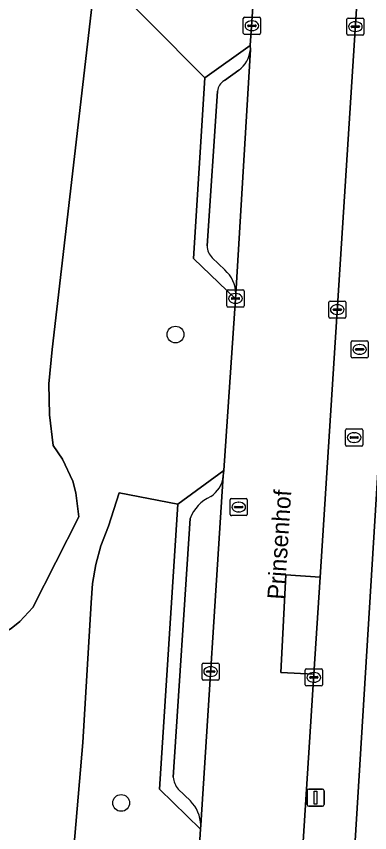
# Model space of a CAD drawing. Extents: x 159960 to 160866, y 382700 to 383354.
# Drawn here: x 160605.31 to 160625.92, y 382832 to 382879.56 of the extents above; entities that cross this region are included whole.
import ezdxf

# ---------------------------------------------------------------- set-up
doc = ezdxf.new("R2010")
doc.units = 0
for name, color, linetype in [('IMGEO_Boom', 7, 'Continuous'), ('IMGEO_Brandkraan', 7, 'Continuous'), ('IMGEO_Erf', 7, 'Continuous'), ('IMGEO_Groenvoorziening', 7, 'Continuous'), ('IMGEO_Kolk', 7, 'Continuous'), ('IMGEO_Lichtmast', 7, 'Continuous'), ('IMGEO_Openbare_ruimte_label', 7, 'Continuous'), ('IMGEO_Parkeervlak_open', 7, 'Continuous'), ('IMGEO_Rijbaan_lokaal_open', 7, 'Continuous'), ('IMGEO_Rioolput', 7, 'Continuous'), ('IMGEO_Voetpad_halfverhard', 7, 'Continuous'), ('IMGEO_Voetpad_open', 7, 'Continuous')]:
    doc.layers.add(name, color=color, linetype=linetype)

msp = doc.modelspace()

# ---------------------------------------------------------------- linework, layer by layer
at = {"layer": 'IMGEO_Boom'}
for centre in [(160614.596, 382861.021), (160611.424, 382833.734)]:
    msp.add_circle(centre, 0.489, dxfattribs=at)
at = {"layer": 'IMGEO_Brandkraan'}
for p, q in [((160624.836, 382859.731), (160624.836, 382860.583)), ((160624.911, 382860.657), (160625.763, 382860.657)), ((160625.837, 382860.583), (160625.837, 382859.731)), ((160625.095, 382860.151), (160625.095, 382860.163)), ((160625.533, 382860.114), (160625.135, 382860.114)), ((160625.138, 382860.2), (160625.536, 382860.2)), ((160625.324, 382860.437), (160625.349, 382860.437)), ((160625.579, 382860.163), (160625.579, 382860.151)), ((160625.763, 382859.657), (160624.911, 382859.657)), ((160625.347, 382859.877), (160625.322, 382859.877)), ((160624.516, 382854.595), (160624.516, 382855.447)), ((160624.591, 382855.521), (160625.443, 382855.521)), ((160625.517, 382855.447), (160625.517, 382854.595)), ((160624.775, 382855.015), (160624.775, 382855.027)), ((160625.213, 382854.978), (160624.815, 382854.978)), ((160624.818, 382855.064), (160625.216, 382855.064)), ((160625.004, 382855.301), (160625.029, 382855.301)), ((160625.259, 382855.027), (160625.259, 382855.015)), ((160625.443, 382854.521), (160624.591, 382854.521)), ((160625.027, 382854.741), (160625.002, 382854.741))]:
    msp.add_line(p, q, dxfattribs=at)
for points in [[(160624.836, 382859.731), (160624.836, 382860.583)], [(160624.911, 382860.657), (160625.763, 382860.657)], [(160625.837, 382860.583), (160625.837, 382859.731)], [(160625.763, 382859.657), (160624.911, 382859.657)], [(160624.516, 382854.595), (160624.516, 382855.447)], [(160624.591, 382855.521), (160625.443, 382855.521)], [(160625.517, 382855.447), (160625.517, 382854.595)], [(160625.443, 382854.521), (160624.591, 382854.521)]]:
    msp.add_lwpolyline(points, dxfattribs=at)
for centre, radius, start, end in [((160624.913, 382860.581), 0.0765, 91.552, 178.448), ((160624.913, 382860.581), 0.0765, 91.552, 178.448), ((160625.761, 382860.581), 0.0765, 1.552, 88.448), ((160625.761, 382860.581), 0.0765, 1.552, 88.448), ((160625.135, 382860.16), 0.0403, 85.8775, 175.7526), ((160625.132, 382860.15), 0.0366, 178.938, 274.7102), ((160625.536, 382860.157), 0.043, 264.8664, 352.4533), ((160625.54, 382860.162), 0.0386, 1.7309, 96.639), ((160624.913, 382859.733), 0.0765, 181.552, 268.448), ((160624.913, 382859.733), 0.0765, 181.552, 268.448), ((160625.761, 382859.733), 0.0765, 271.552, 358.448), ((160625.761, 382859.733), 0.0765, 271.552, 358.448), ((160624.593, 382855.445), 0.0765, 91.552, 178.448), ((160624.593, 382855.445), 0.0765, 91.552, 178.448), ((160625.441, 382855.445), 0.0765, 1.552, 88.448), ((160625.441, 382855.445), 0.0765, 1.552, 88.448), ((160624.815, 382855.024), 0.0403, 85.8775, 175.7526), ((160624.812, 382855.014), 0.0366, 178.938, 274.7102), ((160625.216, 382855.021), 0.043, 264.8664, 352.4533), ((160625.22, 382855.026), 0.0386, 1.7309, 96.639), ((160624.593, 382854.597), 0.0765, 181.552, 268.448), ((160624.593, 382854.597), 0.0765, 181.552, 268.448), ((160625.441, 382854.597), 0.0765, 271.552, 358.448), ((160625.441, 382854.597), 0.0765, 271.552, 358.448)]:
    msp.add_arc(centre, radius, start, end, dxfattribs=at)
for centre, major_axis, ratio, start_param, end_param in [((160625.323, 382860.157), (-0.387, 0.002), 0.722429, 4.712389, 7.853982), ((160625.348, 382860.157), (-0.39, 0.002), 0.717154, 1.570796, 4.712389), ((160625.003, 382855.021), (-0.387, 0.002), 0.722429, 4.712389, 7.853982), ((160625.028, 382855.021), (-0.39, 0.002), 0.717154, 1.570796, 4.712389)]:
    msp.add_ellipse(centre, major_axis=major_axis, ratio=ratio, start_param=start_param, end_param=end_param, dxfattribs=at)
at = {"layer": 'IMGEO_Erf'}
msp.add_lwpolyline([(160628.385, 382885.22), (160623.291, 382802.488), (160622.253, 382790.875), (160621.956, 382786.436), (160621.836, 382784.639), (160621.384, 382777.881)], dxfattribs=at)
at = {"layer": 'IMGEO_Groenvoorziening'}
for points in [[(160594.006, 382846.377), (160600.101, 382842.884), (160600.737, 382842.779), (160602.023, 382842.771), (160603.283, 382843.031), (160603.886, 382843.258), (160605.004, 382843.895), (160605.507, 382844.297), (160606.281, 382845.125), (160608.955, 382850.41), (160608.79, 382851.805), (160608.599, 382852.482), (160608.011, 382853.758), (160607.46, 382854.549), (160607.244, 382856.347), (160607.216, 382858.158), (160607.406, 382860.148), (160609.741, 382880.294), (160608.515, 382881.438), (160609.799, 382882.54), (160607.52, 382884.841), (160607.861, 382890.238), (160605.673, 382890.353)], [(160608.26, 382826.337), (160609.182, 382837.25), (160609.683, 382845.386), (160609.753, 382846.515), (160609.94, 382847.631), (160610.243, 382848.721), (160610.693, 382849.85), (160611.309, 382851.803), (160614.727, 382851.14), (160617.405, 382853.1), (160618.095, 382863.099), (160615.637, 382865.457), (160616.307, 382875.97), (160609.799, 382882.54)], [(160609.741, 382880.294), (160607.406, 382860.148), (160607.216, 382858.158), (160607.244, 382856.347), (160607.46, 382854.549), (160608.011, 382853.758), (160608.599, 382852.482), (160608.79, 382851.805), (160608.955, 382850.41), (160606.281, 382845.125), (160605.507, 382844.297), (160605.004, 382843.895), (160603.886, 382843.258), (160603.283, 382843.031), (160602.023, 382842.771), (160600.737, 382842.779), (160600.101, 382842.884), (160594.006, 382846.377), (160593.147, 382845.594), (160587.675, 382842.602)], [(160615.413, 382822.184), (160616.05, 382832.203), (160613.667, 382834.528), (160614.727, 382851.14), (160611.309, 382851.803), (160610.693, 382849.85), (160610.243, 382848.721), (160609.94, 382847.631), (160609.753, 382846.515), (160609.683, 382845.386), (160609.182, 382837.25), (160608.26, 382826.337), (160607.967, 382824.962), (160607.533, 382824.104), (160607.251, 382823.714), (160603.033, 382819.117), (160602.317, 382818.02), (160601.773, 382816.66), (160601.524, 382815.216), (160601.58, 382813.752), (160601.528, 382813.411), (160603.748, 382813.12), (160607.669, 382812.333), (160609.063, 382812.441)]]:
    msp.add_lwpolyline(points, dxfattribs=at)
at = {"layer": 'IMGEO_Kolk'}
for p, q in [((160618.55, 382878.585), (160618.55, 382879.437)), ((160618.625, 382879.511), (160619.477, 382879.511)), ((160619.038, 382879.291), (160619.063, 382879.291)), ((160619.551, 382879.437), (160619.551, 382878.585)), ((160624.586, 382878.534), (160624.586, 382879.386)), ((160624.661, 382879.46), (160625.513, 382879.46)), ((160625.074, 382879.24), (160625.099, 382879.24)), ((160625.587, 382879.386), (160625.587, 382878.534)), ((160618.809, 382879.005), (160618.809, 382879.017)), ((160619.247, 382878.968), (160618.849, 382878.968)), ((160618.852, 382879.054), (160619.25, 382879.054)), ((160619.061, 382878.731), (160619.036, 382878.731)), ((160619.293, 382879.017), (160619.293, 382879.005)), ((160624.845, 382878.954), (160624.845, 382878.966)), ((160625.283, 382878.917), (160624.885, 382878.917)), ((160624.888, 382879.003), (160625.286, 382879.003)), ((160625.097, 382878.68), (160625.072, 382878.68)), ((160625.329, 382878.966), (160625.329, 382878.954)), ((160619.477, 382878.511), (160618.625, 382878.511)), ((160625.513, 382878.46), (160624.661, 382878.46)), ((160617.595, 382862.698), (160617.595, 382863.55)), ((160617.67, 382863.624), (160618.522, 382863.624)), ((160618.596, 382863.55), (160618.596, 382862.698)), ((160617.854, 382863.118), (160617.854, 382863.13)), ((160618.292, 382863.081), (160617.894, 382863.081)), ((160617.897, 382863.167), (160618.295, 382863.167)), ((160618.083, 382863.404), (160618.108, 382863.404)), ((160618.338, 382863.13), (160618.338, 382863.118)), ((160623.607, 382862.974), (160624.459, 382862.974)), ((160618.522, 382862.624), (160617.67, 382862.624)), ((160618.106, 382862.844), (160618.081, 382862.844)), ((160623.532, 382862.048), (160623.532, 382862.9)), ((160623.791, 382862.468), (160623.791, 382862.48)), ((160623.834, 382862.517), (160624.232, 382862.517)), ((160624.02, 382862.754), (160624.045, 382862.754)), ((160624.275, 382862.48), (160624.275, 382862.468)), ((160624.533, 382862.9), (160624.533, 382862.048)), ((160624.229, 382862.431), (160623.831, 382862.431)), ((160624.043, 382862.194), (160624.018, 382862.194)), ((160624.459, 382861.974), (160623.607, 382861.974)), ((160616.143, 382840.96), (160616.143, 382841.812)), ((160616.218, 382841.886), (160617.07, 382841.886)), ((160616.631, 382841.666), (160616.656, 382841.666)), ((160617.144, 382841.812), (160617.144, 382840.96)), ((160622.237, 382841.549), (160623.089, 382841.549)), ((160616.402, 382841.38), (160616.402, 382841.392)), ((160616.84, 382841.343), (160616.442, 382841.343)), ((160616.445, 382841.429), (160616.843, 382841.429)), ((160616.654, 382841.106), (160616.629, 382841.106)), ((160616.886, 382841.392), (160616.886, 382841.38)), ((160622.162, 382840.623), (160622.162, 382841.475)), ((160622.464, 382841.092), (160622.862, 382841.092)), ((160622.65, 382841.329), (160622.675, 382841.329)), ((160623.163, 382841.475), (160623.163, 382840.623)), ((160617.07, 382840.886), (160616.218, 382840.886)), ((160622.421, 382841.043), (160622.421, 382841.055)), ((160622.859, 382841.006), (160622.461, 382841.006)), ((160622.673, 382840.769), (160622.648, 382840.769)), ((160622.905, 382841.055), (160622.905, 382841.043)), ((160623.089, 382840.549), (160622.237, 382840.549))]:
    msp.add_line(p, q, dxfattribs=at)
for points in [[(160618.55, 382878.585), (160618.55, 382879.437)], [(160618.625, 382879.511), (160619.477, 382879.511)], [(160619.551, 382879.437), (160619.551, 382878.585)], [(160624.586, 382878.534), (160624.586, 382879.386)], [(160624.661, 382879.46), (160625.513, 382879.46)], [(160625.587, 382879.386), (160625.587, 382878.534)], [(160619.477, 382878.511), (160618.625, 382878.511)], [(160625.513, 382878.46), (160624.661, 382878.46)], [(160617.595, 382862.698), (160617.595, 382863.55)], [(160617.67, 382863.624), (160618.522, 382863.624)], [(160618.596, 382863.55), (160618.596, 382862.698)], [(160623.607, 382862.974), (160624.459, 382862.974)], [(160618.522, 382862.624), (160617.67, 382862.624)], [(160623.532, 382862.048), (160623.532, 382862.9)], [(160624.533, 382862.9), (160624.533, 382862.048)], [(160624.459, 382861.974), (160623.607, 382861.974)], [(160616.143, 382840.96), (160616.143, 382841.812)], [(160616.218, 382841.886), (160617.07, 382841.886)], [(160617.144, 382841.812), (160617.144, 382840.96)], [(160622.237, 382841.549), (160623.089, 382841.549)], [(160622.162, 382840.623), (160622.162, 382841.475)], [(160623.163, 382841.475), (160623.163, 382840.623)], [(160617.07, 382840.886), (160616.218, 382840.886)], [(160623.089, 382840.549), (160622.237, 382840.549)]]:
    msp.add_lwpolyline(points, dxfattribs=at)
for centre, radius, start, end in [((160618.627, 382879.435), 0.0765, 91.552, 178.448), ((160618.627, 382879.435), 0.0765, 91.552, 178.448), ((160619.475, 382879.435), 0.0765, 1.552, 88.448), ((160619.475, 382879.435), 0.0765, 1.552, 88.448), ((160624.663, 382879.384), 0.0765, 91.552, 178.448), ((160624.663, 382879.384), 0.0765, 91.552, 178.448), ((160625.511, 382879.384), 0.0765, 1.552, 88.448), ((160625.511, 382879.384), 0.0765, 1.552, 88.448), ((160618.849, 382879.014), 0.0403, 85.8775, 175.7526), ((160618.846, 382879.004), 0.0366, 178.938, 274.7102), ((160619.25, 382879.011), 0.043, 264.8664, 352.4533), ((160619.254, 382879.016), 0.0386, 1.7309, 96.639), ((160624.885, 382878.963), 0.0403, 85.8775, 175.7526), ((160624.882, 382878.953), 0.0366, 178.938, 274.7102), ((160625.286, 382878.96), 0.043, 264.8664, 352.4533), ((160625.29, 382878.965), 0.0386, 1.7309, 96.639), ((160618.627, 382878.587), 0.0765, 181.552, 268.448), ((160618.627, 382878.587), 0.0765, 181.552, 268.448), ((160619.475, 382878.587), 0.0765, 271.552, 358.448), ((160619.475, 382878.587), 0.0765, 271.552, 358.448), ((160624.663, 382878.536), 0.0765, 181.552, 268.448), ((160624.663, 382878.536), 0.0765, 181.552, 268.448), ((160625.511, 382878.536), 0.0765, 271.552, 358.448), ((160625.511, 382878.536), 0.0765, 271.552, 358.448), ((160617.672, 382863.548), 0.0765, 91.552, 178.448), ((160617.672, 382863.548), 0.0765, 91.552, 178.448), ((160618.52, 382863.548), 0.0765, 1.552, 88.448), ((160618.52, 382863.548), 0.0765, 1.552, 88.448), ((160617.894, 382863.127), 0.0403, 85.8775, 175.7526), ((160617.891, 382863.117), 0.0366, 178.938, 274.7102), ((160618.295, 382863.124), 0.043, 264.8664, 352.4533), ((160618.299, 382863.129), 0.0386, 1.7309, 96.639), ((160623.609, 382862.898), 0.0765, 91.552, 178.448), ((160623.609, 382862.898), 0.0765, 91.552, 178.448), ((160624.457, 382862.898), 0.0765, 1.552, 88.448), ((160624.457, 382862.898), 0.0765, 1.552, 88.448), ((160617.672, 382862.7), 0.0765, 181.552, 268.448), ((160617.672, 382862.7), 0.0765, 181.552, 268.448), ((160618.52, 382862.7), 0.0765, 271.552, 358.448), ((160618.52, 382862.7), 0.0765, 271.552, 358.448), ((160623.831, 382862.477), 0.0403, 85.8775, 175.7526), ((160623.828, 382862.467), 0.0366, 178.938, 274.7102), ((160624.232, 382862.474), 0.043, 264.8664, 352.4533), ((160624.236, 382862.479), 0.0386, 1.7309, 96.639), ((160623.609, 382862.05), 0.0765, 181.552, 268.448), ((160623.609, 382862.05), 0.0765, 181.552, 268.448), ((160624.457, 382862.05), 0.0765, 271.552, 358.448), ((160624.457, 382862.05), 0.0765, 271.552, 358.448), ((160616.22, 382841.81), 0.0765, 91.552, 178.448), ((160616.22, 382841.81), 0.0765, 91.552, 178.448), ((160617.068, 382841.81), 0.0765, 1.552, 88.448), ((160617.068, 382841.81), 0.0765, 1.552, 88.448), ((160622.239, 382841.473), 0.0765, 91.552, 178.448), ((160622.239, 382841.473), 0.0765, 91.552, 178.448), ((160623.087, 382841.473), 0.0765, 1.552, 88.448), ((160623.087, 382841.473), 0.0765, 1.552, 88.448), ((160616.442, 382841.389), 0.0403, 85.8775, 175.7526), ((160616.439, 382841.379), 0.0366, 178.938, 274.7102), ((160616.843, 382841.386), 0.043, 264.8664, 352.4533), ((160616.847, 382841.391), 0.0386, 1.7309, 96.639), ((160622.461, 382841.052), 0.0403, 85.8775, 175.7526), ((160622.866, 382841.054), 0.0386, 1.7309, 96.639), ((160616.22, 382840.962), 0.0765, 181.552, 268.448), ((160616.22, 382840.962), 0.0765, 181.552, 268.448), ((160617.068, 382840.962), 0.0765, 271.552, 358.448), ((160617.068, 382840.962), 0.0765, 271.552, 358.448), ((160622.239, 382840.625), 0.0765, 181.552, 268.448), ((160622.239, 382840.625), 0.0765, 181.552, 268.448), ((160622.458, 382841.042), 0.0366, 178.938, 274.7102), ((160622.862, 382841.049), 0.043, 264.8664, 352.4533), ((160623.087, 382840.625), 0.0765, 271.552, 358.448), ((160623.087, 382840.625), 0.0765, 271.552, 358.448)]:
    msp.add_arc(centre, radius, start, end, dxfattribs=at)
for centre, major_axis, ratio, start_param, end_param in [((160619.037, 382879.011), (-0.387, 0.002), 0.722429, 4.712389, 7.853982), ((160619.062, 382879.011), (-0.39, 0.002), 0.717154, 1.570796, 4.712389), ((160625.073, 382878.96), (-0.387, 0.002), 0.722429, 4.712389, 7.853982), ((160625.098, 382878.96), (-0.39, 0.002), 0.717154, 1.570796, 4.712389), ((160618.082, 382863.124), (-0.387, 0.002), 0.722429, 4.712389, 7.853982), ((160618.107, 382863.124), (-0.39, 0.002), 0.717154, 1.570796, 4.712389), ((160624.019, 382862.474), (-0.387, 0.002), 0.722429, 4.712389, 7.853982), ((160624.044, 382862.474), (-0.39, 0.002), 0.717154, 1.570796, 4.712389), ((160616.63, 382841.386), (-0.387, 0.002), 0.722429, 4.712389, 7.853982), ((160616.655, 382841.386), (-0.39, 0.002), 0.717154, 1.570796, 4.712389), ((160622.649, 382841.049), (-0.387, 0.002), 0.722429, 4.712389, 7.853982), ((160622.674, 382841.049), (-0.39, 0.002), 0.717154, 1.570796, 4.712389)]:
    msp.add_ellipse(centre, major_axis=major_axis, ratio=ratio, start_param=start_param, end_param=end_param, dxfattribs=at)
at = {"layer": 'IMGEO_Lichtmast'}
for p, q in [((160622.271, 382833.644), (160622.271, 382834.444)), ((160622.271, 382834.444), (160622.271, 382833.644)), ((160622.371, 382834.544), (160623.161, 382834.544)), ((160623.161, 382834.544), (160622.371, 382834.544)), ((160623.261, 382834.444), (160623.261, 382833.644)), ((160623.261, 382833.644), (160623.261, 382834.444)), ((160623.161, 382833.544), (160622.371, 382833.544)), ((160622.371, 382833.544), (160623.161, 382833.544))]:
    msp.add_line(p, q, dxfattribs=at)
msp.add_lwpolyline([(160622.691, 382834.419), (160622.841, 382834.419), (160622.841, 382833.669), (160622.691, 382833.669), (160622.691, 382834.419)], dxfattribs=at)
for centre, start, end in [((160622.371, 382834.444), 90, 180), ((160622.371, 382834.444), 90, 180), ((160623.161, 382834.444), 0, 90), ((160623.161, 382834.444), 360, 90), ((160622.371, 382833.644), 180, 270), ((160622.371, 382833.644), 180, 270), ((160623.161, 382833.644), 270, 0), ((160623.161, 382833.644), 270, 0)]:
    msp.add_arc(centre, 0.1, start, end, dxfattribs=at)
at = {"layer": 'IMGEO_Parkeervlak_open'}
for points in [[(160618.115, 382863.386), (160618.961, 382877.626)], [(160618.281, 382876.417), (160617.446, 382875.827)], [(160617.036, 382875.196), (160616.448, 382866.189)], [(160616.742, 382865.494), (160617.471, 382864.785)], [(160616.065, 382832.433), (160617.385, 382852.787)], [(160615.446, 382850.296), (160614.467, 382835.236)], [(160614.749, 382834.545), (160615.461, 382833.857)]]:
    msp.add_lwpolyline(points, dxfattribs=at)
msp.add_lwpolyline([(160623.034, 382846.889), (160621.028, 382847.017), (160620.735, 382841.335), (160622.673, 382841.238)], close=True, dxfattribs=at)
for centre, radius, start, end in [((160617.232, 382877.803), 1.738, 307.1252, 354.1638), ((160617.905, 382875.08), 0.876, 121.5627, 172.4088), ((160617.319, 382866.148), 0.872, 177.3046, 228.5542), ((160616.248, 382863.374), 1.867, 0.3557, 49.0803), ((160615.789, 382852.935), 1.603, 302.3676, 354.7041), ((160617.579, 382849.506), 2.275, 114.1896, 159.6808), ((160615.588, 382835.29), 1.122, 182.7715, 221.6297), ((160614.037, 382832.413), 2.028, 0.5707, 45.3985)]:
    msp.add_arc(centre, radius, start, end, dxfattribs=at)
at = {"layer": 'IMGEO_Rijbaan_lokaal_open'}
for points in [[(160625.366, 382883.36), (160619.367, 382883.758), (160618.958, 382877.865), (160618.961, 382877.626), (160618.115, 382863.386), (160618.095, 382863.099), (160617.405, 382853.1), (160617.385, 382852.787), (160616.065, 382832.433), (160616.05, 382832.203), (160615.413, 382822.184)], [(160608.752, 382810.977), (160608.656, 382809.532), (160608.251, 382803.421), (160608.917, 382803.527), (160610.684, 382803.416), (160611.026, 382808.86), (160616.197, 382808.538), (160615.858, 382803.091), (160619.35, 382802.874), (160620.217, 382802.82), (160620.296, 382804.062), (160622.673, 382841.238), (160620.735, 382841.335), (160621.028, 382847.017), (160623.034, 382846.889), (160625.366, 382883.36)]]:
    msp.add_lwpolyline(points, dxfattribs=at)
at = {"layer": 'IMGEO_Rioolput'}
for p, q in [((160617.782, 382850.544), (160617.782, 382851.396)), ((160617.857, 382851.47), (160618.709, 382851.47)), ((160618.27, 382851.25), (160618.295, 382851.25)), ((160618.783, 382851.396), (160618.783, 382850.544)), ((160618.041, 382850.964), (160618.041, 382850.976)), ((160618.479, 382850.927), (160618.081, 382850.927)), ((160618.084, 382851.013), (160618.482, 382851.013)), ((160618.293, 382850.69), (160618.268, 382850.69)), ((160618.525, 382850.976), (160618.525, 382850.964)), ((160618.709, 382850.47), (160617.857, 382850.47))]:
    msp.add_line(p, q, dxfattribs=at)
for points in [[(160617.782, 382850.544), (160617.782, 382851.396)], [(160617.857, 382851.47), (160618.709, 382851.47)], [(160618.783, 382851.396), (160618.783, 382850.544)], [(160618.709, 382850.47), (160617.857, 382850.47)]]:
    msp.add_lwpolyline(points, dxfattribs=at)
for centre, radius, start, end in [((160617.859, 382851.394), 0.0765, 91.552, 178.448), ((160617.859, 382851.394), 0.0765, 91.552, 178.448), ((160618.707, 382851.394), 0.0765, 1.552, 88.448), ((160618.707, 382851.394), 0.0765, 1.552, 88.448), ((160618.081, 382850.973), 0.0403, 85.8775, 175.7526), ((160618.078, 382850.963), 0.0366, 178.938, 274.7102), ((160618.482, 382850.97), 0.043, 264.8664, 352.4533), ((160618.486, 382850.975), 0.0386, 1.7309, 96.639), ((160617.859, 382850.546), 0.0765, 181.552, 268.448), ((160617.859, 382850.546), 0.0765, 181.552, 268.448), ((160618.707, 382850.546), 0.0765, 271.552, 358.448), ((160618.707, 382850.546), 0.0765, 271.552, 358.448)]:
    msp.add_arc(centre, radius, start, end, dxfattribs=at)
for centre, major_axis, ratio, start_param, end_param in [((160618.269, 382850.97), (-0.387, 0.002), 0.722429, 4.712389, 7.853982), ((160618.294, 382850.97), (-0.39, 0.002), 0.717154, 1.570796, 4.712389)]:
    msp.add_ellipse(centre, major_axis=major_axis, ratio=ratio, start_param=start_param, end_param=end_param, dxfattribs=at)
at = {"layer": 'IMGEO_Voetpad_halfverhard'}
msp.add_lwpolyline([(160620.301, 382897.852), (160620.803, 382905.445), (160616.427, 382902.847), (160614.536, 382901.734), (160608.431, 382898.093), (160607.984, 382892.163), (160607.861, 382890.238), (160607.52, 382884.841), (160609.799, 382882.54), (160616.307, 382875.97), (160618.958, 382877.865), (160619.367, 382883.758)], close=True, dxfattribs=at)
at = {"layer": 'IMGEO_Voetpad_open'}
for points in [[(160628.385, 382885.22), (160628.85, 382888.506), (160627.357, 382886.776), (160626.042, 382884.779), (160625.366, 382883.36), (160623.034, 382846.889), (160622.673, 382841.238), (160620.296, 382804.062), (160621.334, 382803.996), (160621.189, 382801.718), (160619.056, 382801.85), (160618.906, 382799.771)], [(160621.384, 382777.881), (160621.836, 382784.639), (160619.512, 382784.796), (160619.597, 382786.614), (160621.956, 382786.436), (160622.253, 382790.875), (160623.291, 382802.488), (160628.385, 382885.22)], [(160618.961, 382877.626), (160618.958, 382877.865), (160616.307, 382875.97), (160615.637, 382865.457), (160618.095, 382863.099), (160618.115, 382863.386)], [(160617.446, 382875.827), (160618.281, 382876.417)], [(160616.448, 382866.189), (160617.036, 382875.196)], [(160617.471, 382864.785), (160616.742, 382865.494)], [(160617.385, 382852.787), (160617.405, 382853.1), (160614.727, 382851.14), (160613.667, 382834.528), (160616.05, 382832.203), (160616.065, 382832.433)], [(160614.467, 382835.236), (160615.446, 382850.296)], [(160615.461, 382833.857), (160614.749, 382834.545)]]:
    msp.add_lwpolyline(points, dxfattribs=at)
for centre, radius, start, end in [((160617.232, 382877.803), 1.738, 307.1252, 354.1638), ((160617.905, 382875.08), 0.876, 121.5627, 172.4088), ((160617.319, 382866.148), 0.872, 177.3046, 228.5542), ((160616.248, 382863.374), 1.867, 0.3557, 49.0803), ((160615.789, 382852.935), 1.603, 302.3676, 354.7041), ((160617.579, 382849.506), 2.275, 114.1896, 159.6808), ((160615.588, 382835.29), 1.122, 182.7715, 221.6297), ((160614.037, 382832.413), 2.028, 0.5707, 45.3985)]:
    msp.add_arc(centre, radius, start, end, dxfattribs=at)

# ---------------------------------------------------------------- texts
at = {"layer": 'IMGEO_Openbare_ruimte_label'}
msp.add_text('Prinsenhof', height=1, rotation=86.3307, dxfattribs=at).set_placement((160620.946, 382845.56))

doc.saveas('drawing.dxf')
